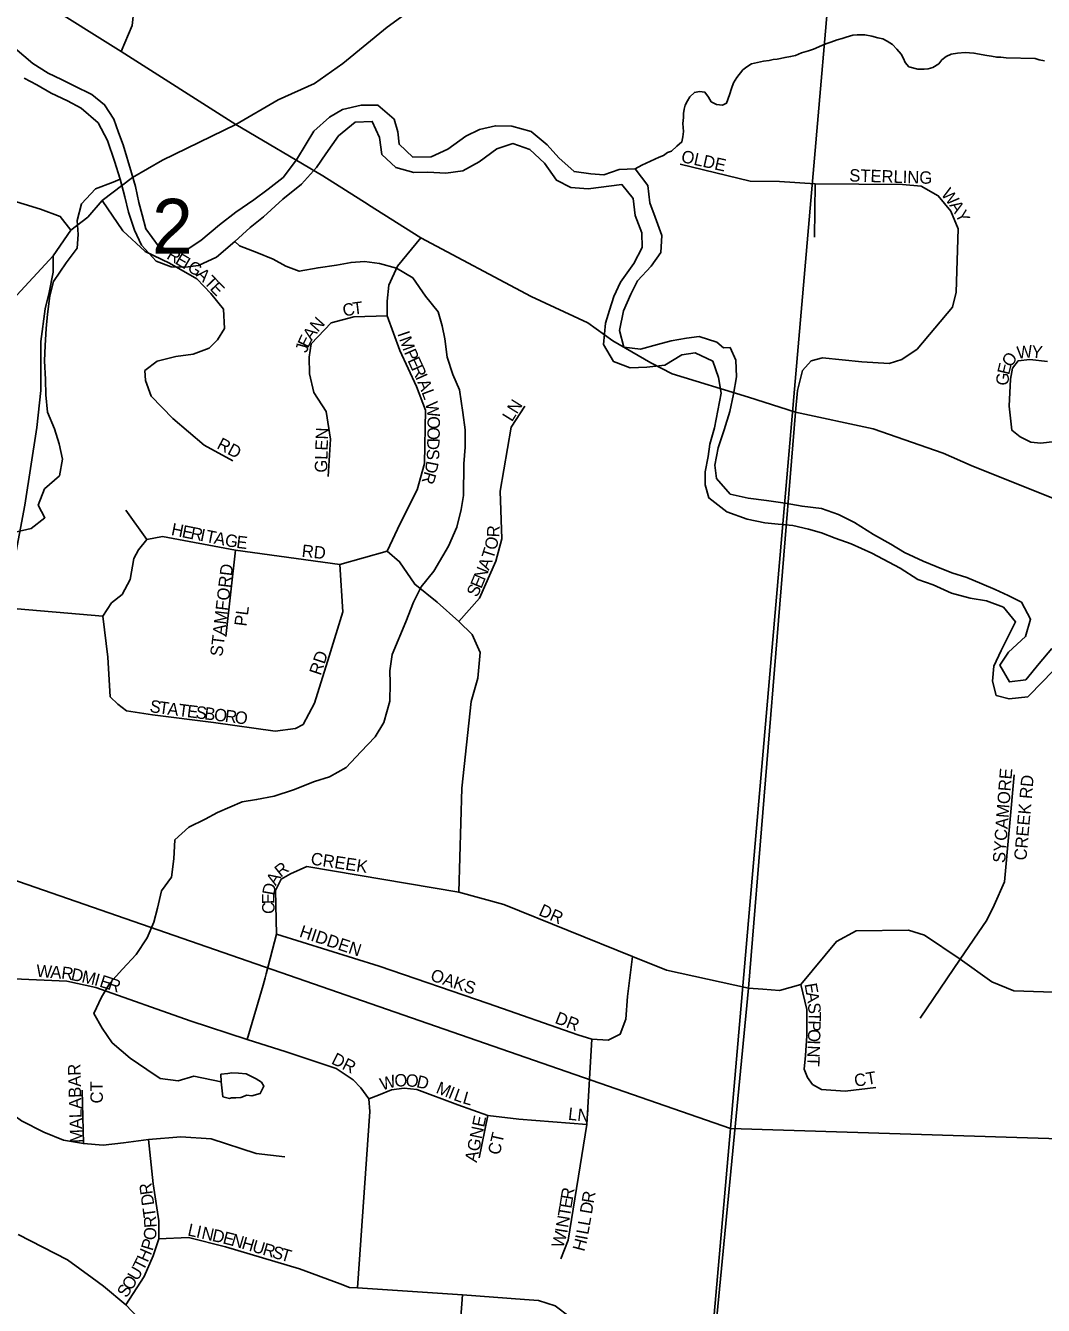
# Model space of a CAD drawing. Extents: x -209 to 4852, y 0 to 905.
# Drawn here: x 540.44 to 555.98, y 218.18 to 237.73 of the extents above; entities that cross this region are included whole.
import ezdxf

# ---------------------------------------------------------------- set-up
doc = ezdxf.new("R2010")
doc.units = 0
for name, color, linetype in [('GM_X_County_Road', 7, 'Continuous'), ('GM_X_County_Road_Text', 7, 'Continuous'), ('GM_X_County_ROW', 7, 'Continuous'), ('GM_X_Interstate_Location', 7, 'Continuous'), ('GM_X_Major_River', 7, 'Continuous'), ('GM_X_Minor_River', 7, 'Continuous'), ('GM_X_Township_Road_Text', 7, 'Continuous'), ('GM_X_Township_Text', 7, 'Continuous')]:
    doc.layers.add(name, color=color, linetype=linetype)

msp = doc.modelspace()

# ---------------------------------------------------------------- linework, layer by layer
at = {"layer": 'GM_X_County_Road'}
for points in [[(549.746, 235.539), (549.848, 235.592), (550.11, 235.715), (550.179, 235.744), (550.241, 235.788), (550.302, 235.809), (550.38, 235.883), (550.458, 235.95), (550.475, 236.025), (550.485, 236.109), (550.472, 236.231), (550.482, 236.322), (550.484, 236.382), (550.493, 236.451), (550.51, 236.511), (550.542, 236.579), (550.581, 236.639), (550.651, 236.705), (550.728, 236.719), (550.811, 236.709), (550.863, 236.632), (550.906, 236.562), (550.989, 236.522), (551.08, 236.512), (551.142, 236.541), (551.183, 236.669), (551.216, 236.767), (551.248, 236.85), (551.296, 236.933), (551.39, 237.052), (551.452, 237.096), (551.522, 237.14), (551.705, 237.181), (551.789, 237.194), (551.85, 237.208), (551.911, 237.214), (552.034, 237.241), (552.118, 237.254), (552.194, 237.268), (552.286, 237.311), (552.394, 237.339), (552.47, 237.367), (552.593, 237.425), (552.655, 237.446), (552.732, 237.475), (552.831, 237.51), (552.908, 237.531), (552.969, 237.552), (553.069, 237.58), (553.137, 237.586), (553.252, 237.583), (553.358, 237.566), (553.448, 237.54), (553.524, 237.523), (553.592, 237.491), (553.674, 237.436), (553.741, 237.366), (553.807, 237.288), (553.844, 237.226), (553.865, 237.165), (553.924, 237.095), (554.06, 237.061), (554.159, 237.059), (554.22, 237.065), (554.289, 237.086), (554.382, 237.145), (554.429, 237.204), (554.491, 237.256), (554.568, 237.292), (554.667, 237.305), (554.781, 237.317), (554.918, 237.306), (555.115, 237.271), (555.183, 237.262), (555.266, 237.244), (555.327, 237.243), (555.411, 237.233), (555.852, 237.222), (555.912, 237.205), (555.995, 237.188)], [(549.567, 233.367), (549.678, 233.623), (549.781, 233.827), (549.99, 234.051), (550.138, 234.261), (550.151, 234.519), (550.05, 234.802), (549.971, 235.017), (549.938, 235.284), (549.746, 235.539), (549.503, 235.528), (549.266, 235.449), (549.069, 235.46), (548.812, 235.496), (548.58, 235.706), (548.402, 235.907), (548.156, 236.11), (547.862, 236.191), (547.611, 236.196), (547.367, 236.14), (547.16, 236.038), (546.883, 235.838), (546.631, 235.721), (546.35, 235.719), (546.141, 235.913), (546.122, 236.104), (546.065, 236.295), (545.819, 236.513), (545.561, 236.51), (545.279, 236.447), (545.079, 236.329), (544.84, 236.114), (544.722, 235.918), (544.573, 235.678), (544.371, 235.408), (544.14, 235.23), (543.924, 235.067), (543.647, 234.874), (543.401, 234.681), (543.115, 234.444), (542.923, 234.318), (542.687, 234.277), (542.469, 234.357), (542.276, 234.62), (542.22, 234.834), (542.17, 235.025), (542.115, 235.269), (542.058, 235.476), (541.93, 235.904), (541.858, 236.096), (541.786, 236.295), (541.646, 236.518), (541.451, 236.674), (541.181, 236.808), (540.985, 236.904), (540.782, 236.999), (540.55, 237.148), (540.274, 237.381)], [(540.417, 236.922), (540.612, 236.82), (540.83, 236.694), (541.078, 236.575), (541.288, 236.464), (541.549, 236.239), (541.688, 235.97), (541.796, 235.656), (541.882, 235.38), (541.952, 235.113), (542.008, 234.876), (542.102, 234.6), (542.211, 234.37), (542.434, 234.13), (542.66, 234.042), (542.88, 234.037), (543.077, 234.064), (543.353, 234.188), (543.631, 234.426), (543.87, 234.642), (544.071, 234.805), (544.364, 235.073), (544.65, 235.303), (544.882, 235.557), (545.023, 235.768), (545.218, 236.045), (545.472, 236.253), (545.731, 236.263), (545.84, 236.018), (545.88, 235.759), (546.089, 235.557), (546.368, 235.483), (546.581, 235.486), (546.853, 235.473), (547.112, 235.506), (547.365, 235.646), (547.635, 235.846), (547.879, 235.925), (548.135, 235.836), (548.359, 235.626), (548.543, 235.364), (548.761, 235.254), (549.027, 235.233), (549.544, 235.299), (549.714, 235.083), (549.747, 234.824), (549.848, 234.563), (549.851, 234.335), (549.725, 234.094), (549.522, 233.809), (549.419, 233.59), (549.355, 233.379), (549.29, 233.182), (549.261, 232.856), (549.415, 232.594), (549.671, 232.498), (549.922, 232.508), (550.196, 232.541), (550.457, 232.695), (550.662, 232.729), (550.933, 232.602)], [(541.882, 235.38), (541.774, 235.337), (541.507, 235.235), (541.29, 235.004), (541.224, 234.747), (541.243, 234.533), (541.224, 234.328), (541.06, 234.103), (540.865, 233.818), (540.807, 233.599), (540.771, 233.318), (540.752, 233.098), (540.739, 232.84), (540.727, 232.604), (540.744, 232.322), (540.747, 232.087), (540.772, 231.82), (540.881, 231.567), (540.953, 231.337), (541.001, 231.101), (540.958, 230.85), (540.727, 230.65), (540.631, 230.401), (540.733, 230.208), (540.525, 230.045), (540.281, 229.989)], [(543.631, 234.426), (543.706, 234.364), (543.969, 234.26), (544.217, 234.156), (544.413, 234.053), (544.616, 233.973), (544.905, 234.028), (545.187, 234.069), (545.408, 234.11), (545.613, 234.121), (545.84, 234.094), (546.104, 234.02), (546.352, 233.871), (546.544, 233.593), (546.736, 233.354), (546.8, 233.14), (546.842, 232.941), (546.874, 232.659), (546.96, 232.399), (547.062, 232.161), (547.116, 231.818), (547.149, 231.551), (547.151, 231.285), (547.131, 231.034), (547.122, 230.548), (547.087, 230.335), (547.021, 230.063), (546.894, 229.776), (546.674, 229.393), (546.48, 229.153), (546.361, 228.92), (546.242, 228.618), (546.035, 228.12), (545.999, 227.87), (546.003, 227.68), (545.998, 227.406), (545.908, 227.081), (545.775, 226.863), (545.558, 226.631), (545.333, 226.392), (545.08, 226.253), (544.851, 226.181), (544.53, 226.05), (544.232, 225.957), (543.965, 225.902), (543.745, 225.868), (543.37, 225.708), (543.178, 225.605), (542.933, 225.481), (542.716, 225.287), (542.703, 224.999), (542.667, 224.718), (542.512, 224.508), (542.453, 224.243), (542.396, 224.031), (542.293, 223.79), (542.128, 223.535), (541.919, 223.311), (541.725, 223.101), (541.6, 222.883), (541.481, 222.635), (541.606, 222.412), (541.761, 222.188), (542.037, 221.955), (542.291, 221.782), (542.494, 221.642), (542.766, 221.606), (543.01, 221.677), (543.426, 221.593)], [(551.095, 232.806), (550.992, 232.89), (550.72, 232.979), (550.53, 232.953), (550.294, 232.912), (550.088, 232.855), (549.829, 232.784), (549.571, 232.812), (549.508, 233.071), (549.567, 233.367)], [(556.106, 228.212), (555.912, 227.98), (555.709, 227.733), (555.458, 227.7), (555.312, 227.954), (555.445, 228.156), (555.707, 228.394), (555.781, 228.659), (555.642, 228.92), (555.439, 229.023), (555.243, 229.111), (555.04, 229.198), (554.807, 229.294), (554.58, 229.367), (554.339, 229.463), (554.144, 229.543), (553.858, 229.678), (553.648, 229.804), (553.385, 229.953), (553.093, 230.134), (552.852, 230.26), (552.589, 230.349), (552.293, 230.385), (552.036, 230.429), (551.749, 230.472), (551.469, 230.508), (551.197, 230.567), (550.989, 230.807), (550.963, 231.012), (551.013, 231.278), (551.102, 231.55), (551.191, 231.829), (551.249, 232.094), (551.292, 232.36), (551.282, 232.618), (551.195, 232.81), (551.095, 232.806)], [(550.933, 232.602), (551.019, 232.35), (551.06, 232.113), (550.959, 231.583), (550.885, 231.333), (550.859, 231.144), (550.816, 230.909), (550.813, 230.711), (550.869, 230.512), (551.146, 230.301), (551.455, 230.189), (551.727, 230.13), (551.931, 230.111), (552.151, 230.092), (552.393, 230.034), (552.589, 229.977), (552.8, 229.896), (553.041, 229.808), (553.357, 229.665), (553.793, 229.436), (554.062, 229.263), (554.296, 229.183), (554.574, 229.055), (554.861, 228.981), (555.111, 228.939), (555.367, 228.842), (555.552, 228.618), (555.45, 228.415), (555.331, 228.181), (555.22, 227.94), (555.201, 227.712), (555.257, 227.491), (555.453, 227.441), (555.742, 227.474), (555.975, 227.712), (556.215, 227.959)]]:
    msp.add_lwpolyline(points, dxfattribs=at)
at = {"layer": 'GM_X_County_Road_Text'}
for points in [[(543.648, 236.217), (544.293, 236.593), (544.849, 236.84), (545.282, 237.149), (545.961, 237.705), (546.888, 238.384), (547.629, 238.94), (547.877, 239.064), (548.618, 239.249), (550.286, 239.496), (551.15, 239.681), (551.953, 239.99), (552.571, 240.36), (553.077, 240.809), (553.127, 240.854), (553.683, 241.472), (554.218, 242.141)], [(540.406, 238.278), (540.703, 238.08), (541.899, 237.333), (543.648, 236.217), (544.978, 235.43), (545.67, 234.992)], [(532.868, 226.757), (533.189, 227.051), (533.931, 227.736), (534.237, 228.019), (534.948, 228.614), (535.488, 229.067), (536.551, 229.978), (536.899, 230.276), (538.35, 231.566), (538.915, 232.09), (539.519, 232.735), (540.245, 233.541), (540.862, 234.209), (541.131, 234.6), (541.39, 234.802), (541.609, 235.054), (542.07, 235.404), (542.531, 235.669), (543.648, 236.217)], [(545.67, 234.992), (545.675, 234.989), (546.474, 234.485), (548.156, 233.586), (549.021, 233.184), (549.405, 232.913), (549.984, 232.576), (550.309, 232.405), (551.476, 232.048), (552.193, 231.821), (553.381, 231.567), (554.446, 231.195), (554.875, 231.005), (556.54, 230.339)], [(537.266, 211.546), (537.553, 213.554), (537.768, 215.274), (537.865, 216.05), (538.115, 217.922), (538.24, 218.921), (538.396, 219.796), (538.552, 220.668), (538.989, 222.789), (539.272, 223.991), (539.426, 225.036), (539.738, 226.846), (540.134, 228.834), (540.425, 230.403), (540.612, 231.588), (540.674, 232.15), (540.674, 232.899), (540.737, 233.398), (540.799, 233.648), (540.862, 233.96), (540.862, 234.209)]]:
    msp.add_lwpolyline(points, dxfattribs=at)
at = {"layer": 'GM_X_County_ROW'}
for points in [[(541.131, 234.6), (540.968, 234.809), (540.665, 234.923), (538.917, 235.455), (538.243, 235.652), (537.36, 235.911), (536.267, 236.233), (535.688, 236.404), (534.612, 236.739), (533.979, 236.936), (533.122, 237.222)], [(550.468, 212.426), (550.468, 212.427), (550.685, 214.831), (551.476, 223.02), (552.193, 231.821)]]:
    msp.add_lwpolyline(points, dxfattribs=at)
at = {"layer": 'GM_X_Major_River'}
for points in [[(543.817, 221.388), (543.892, 221.378), (544.022, 221.414), (544.077, 221.527), (544.04, 221.588), (543.958, 221.636), (543.808, 221.715), (543.687, 221.725), (543.588, 221.727), (543.527, 221.72), (543.421, 221.707), (543.426, 221.593)], [(543.426, 221.593), (543.452, 221.364), (543.55, 221.339), (543.58, 221.347), (543.649, 221.345), (543.725, 221.351), (543.817, 221.388)]]:
    msp.add_lwpolyline(points, dxfattribs=at)
at = {"layer": 'GM_X_Minor_River'}
for points in [[(534.233, 247.886), (553.028, 241.998), (551.202, 220.877), (532.215, 227.465)], [(571.768, 220.234), (571.768, 241.24), (553.028, 241.998), (551.202, 220.877)], [(540.222, 202.559), (549.595, 202.559), (551.202, 220.877), (532.215, 227.465), (530.19, 207.083)], [(549.595, 202.559), (570.822, 202.559), (571.768, 213.482), (571.768, 220.234), (551.202, 220.877)]]:
    msp.add_lwpolyline(points, close=True, dxfattribs=at)
at = {"layer": 'GM_X_Township_Text'}
for points in [[(541.899, 237.333), (542.064, 237.727), (542.093, 237.964), (542.034, 238.2), (541.887, 238.436), (541.651, 238.672), (541.503, 238.908), (541.356, 239.203), (541.267, 239.468), (541.238, 239.822), (541.267, 240.176), (541.345, 240.841)], [(552.193, 231.821), (552.222, 232.15), (552.301, 232.459), (552.43, 232.603), (552.603, 232.653), (553.207, 232.588), (553.625, 232.567), (553.819, 232.624), (554.049, 232.783), (554.588, 233.423), (554.646, 233.653), (554.675, 234.624), (554.567, 234.89), (554.373, 235.128), (554.114, 235.272), (553.826, 235.3), (552.495, 235.308), (551.949, 235.344), (551.502, 235.351), (550.431, 235.61)], [(552.481, 234.495), (552.495, 235.308)], [(541.609, 235.054), (541.925, 234.592), (542.266, 234.276), (542.634, 234.097), (543.052, 233.858), (543.266, 233.635), (543.462, 233.396), (543.476, 233.098), (543.368, 232.926), (543.24, 232.798), (542.997, 232.709), (542.732, 232.67), (542.45, 232.602), (542.258, 232.457), (542.271, 232.303), (542.356, 232.064), (542.685, 231.726), (543.163, 231.315), (543.605, 231.076)], [(546.474, 234.485), (546.115, 234.05), (545.982, 233.759), (545.957, 233.516), (545.957, 233.294), (546.153, 232.764), (546.405, 232.213), (546.542, 231.854), (546.527, 231.039), (546.417, 230.635), (546.16, 230.121), (545.957, 229.698), (546.149, 229.535), (546.38, 229.193), (546.721, 228.92), (547.054, 228.621), (547.259, 228.425), (547.379, 228.151), (547.345, 227.758), (547.244, 227.401), (547.097, 226.077), (547.054, 224.487)], [(545.057, 230.837), (545.093, 231.407), (545.026, 231.833), (544.838, 232.123), (544.774, 232.406), (544.768, 232.661), (544.799, 232.867), (545.103, 233.187), (545.448, 233.277), (545.957, 233.294)], [(556.042, 232.593), (555.77, 232.627), (555.591, 232.604), (555.507, 232.495), (555.475, 232.326), (555.453, 231.914), (555.496, 231.546), (555.625, 231.446), (555.784, 231.364), (555.941, 231.35), (556.154, 231.373)], [(547.054, 228.621), (547.371, 228.98), (547.618, 229.544), (547.712, 229.885), (547.685, 230.616), (547.854, 231.594), (548.063, 231.913)], [(542.289, 229.877), (541.969, 230.323)], [(545.957, 229.698), (545.235, 229.492), (543.646, 229.714), (542.527, 229.92), (542.289, 229.877), (542.165, 229.719), (542.093, 229.586), (542.033, 229.263), (541.913, 229.037), (541.748, 228.908), (541.619, 228.706), (540.134, 228.834)], [(543.646, 229.714), (543.494, 228.393)], [(545.235, 229.492), (545.282, 228.773), (545.074, 228.092), (544.849, 227.374), (544.675, 227.048), (544.558, 226.988), (544.251, 226.95), (543.308, 227.08), (542.377, 227.197), (541.979, 227.257), (541.846, 227.361), (541.73, 227.474), (541.693, 228.081), (541.619, 228.706)], [(554.097, 222.563), (554.709, 223.463), (555.115, 224.062), (555.228, 224.288), (555.386, 224.645), (555.53, 226.282)], [(544.097, 223.182), (544.113, 223.243), (544.27, 223.846), (544.255, 224.515), (544.339, 224.685), (544.481, 224.77), (544.731, 224.879), (547.054, 224.487), (547.738, 224.299), (549.703, 223.504), (550.222, 223.297), (551.476, 223.02), (551.693, 223.005)], [(539.272, 223.991), (539.785, 223.91), (540.088, 223.666), (540.197, 223.423), (540.259, 223.163), (540.097, 222.462), (539.986, 221.911), (539.942, 221.579), (540.084, 221.21), (540.374, 220.993), (540.716, 220.822), (541.019, 220.702), (541.322, 220.647), (541.621, 220.625), (541.933, 220.66), (542.313, 220.711), (542.809, 220.749), (543.274, 220.719), (543.958, 220.497), (544.396, 220.444)], [(551.693, 223.005), (551.948, 222.987), (552.273, 223.079), (552.817, 223.736), (553.117, 223.9), (553.918, 223.908), (554.165, 223.833), (554.709, 223.463), (555.191, 223.121), (555.528, 222.979), (556.734, 222.942), (557.348, 222.957)], [(544.27, 223.846), (545.838, 223.359), (547.502, 222.79), (548.87, 222.308), (549.084, 222.243), (549.334, 222.23), (549.516, 222.319), (549.604, 222.549), (549.626, 222.894), (549.703, 223.504)], [(545.506, 218.442), (545.697, 221.136), (545.68, 221.331), (545.559, 221.498), (545.44, 221.621), (545.179, 221.796), (544.419, 222.052), (543.821, 222.24), (542.954, 222.522), (541.51, 223.03), (541.066, 223.128), (540.259, 223.163)], [(543.821, 222.24), (544.067, 223.07), (544.097, 223.182)], [(553.421, 221.506), (552.95, 221.451), (552.588, 221.472), (552.453, 221.548), (552.376, 221.655), (552.326, 221.784), (552.348, 221.993), (552.365, 222.292), (552.368, 222.698), (552.273, 223.079)], [(548.61, 218.888), (548.723, 219.171), (549.007, 220.94), (549.084, 222.243)], [(541.322, 220.647), (541.304, 221.465)], [(545.68, 221.331), (545.827, 221.389), (546.027, 221.471), (546.221, 221.493), (546.41, 221.474), (547.037, 221.238), (547.495, 221.075), (547.967, 221.022), (549.007, 220.94)], [(547.495, 221.075), (547.366, 220.429)], [(541.968, 218.184), (542.247, 218.62), (542.388, 218.931), (542.473, 219.194), (542.473, 219.468), (542.388, 220.034), (542.313, 220.711)], [(540.323, 219.257), (541.079, 218.873), (541.456, 218.597)], [(542.473, 219.194), (542.925, 219.214), (543.491, 219.073), (544.622, 218.733), (545.244, 218.507), (545.386, 218.45), (545.506, 218.442), (547.11, 218.337), (548.054, 218.268), (548.055, 218.268)], [(541.456, 218.597), (541.626, 218.472), (541.968, 218.184), (542.334, 217.799), (542.5, 217.594), (542.779, 217.232), (543.05, 216.788), (543.316, 216.405), (543.6, 216.004), (543.742, 215.8), (544.085, 215.382), (544.723, 215.072), (545.242, 214.911), (546.001, 214.813), (546.859, 214.677), (547.643, 214.566), (548.63, 214.43), (548.965, 214.264)], [(547.11, 218.337), (546.97, 216.499), (546.859, 214.677)], [(548.055, 218.268), (548.27, 218.252), (548.525, 218.167), (548.751, 217.998), (548.836, 217.856), (548.893, 217.545), (548.836, 217.149), (548.751, 216.64)]]:
    msp.add_lwpolyline(points, dxfattribs=at)

# ---------------------------------------------------------------- texts
at = {"layer": 'GM_X_Interstate_Location'}
for s, height, rotation, p in [('OLDE', 0.1894, 347.4718, (550.436, 235.645)), ('STERLING', 0.1894, 358.2872, (553.012, 235.346)), ('W', 0.189, 307.9192, (554.406, 235.15)), ('A', 0.189, 302.6958, (554.536, 234.982)), ('Y', 0.189, 296.8779, (554.624, 234.846)), ('R', 0.189, 329.4569, (542.579, 234.175)), ('E', 0.189, 329.4741, (542.708, 234.099)), ('I', 0.189, 329.4824, (542.823, 234.031)), ('G', 0.189, 328.5414, (542.894, 233.989)), ('A', 0.189, 317.5352, (543.029, 233.908)), ('T', 0.189, 313.8214, (543.15, 233.797)), ('E', 0.189, 313.9277, (543.242, 233.701)), ('C', 0.189, 12.3339, (545.301, 233.278)), ('T', 0.189, 6.9014, (545.443, 233.309)), ('N', 0.189, 48.371, (544.901, 233.034)), ('A', 0.189, 53.7326, (544.805, 232.903)), ('I', 0.189, 288.6009, (546.112, 233.022)), ('J', 0.189, 75.179, (544.735, 232.719)), ('E', 0.189, 64.4558, (544.753, 232.791)), ('M', 0.189, 289.7607, (546.14, 232.939)), ('W', 0.189, 6.1657, (555.582, 232.635)), ('P', 0.189, 293.7584, (546.213, 232.737)), ('E', 0.189, 294.4075, (546.267, 232.613)), ('O', 0.189, 53.7814, (555.477, 232.494)), ('Y', 0.189, 353.9132, (555.787, 232.658)), ('R', 0.189, 294.4132, (546.323, 232.492)), ('E', 0.189, 76.4012, (555.454, 232.382)), ('I', 0.189, 294.3354, (546.384, 232.355)), ('A', 0.189, 292.2601, (546.418, 232.281)), ('G', 0.189, 85.5594, (555.442, 232.223)), ('L', 0.189, 290.604, (546.481, 232.128)), ('W', 0.189, 279.4402, (546.542, 231.966)), ('LN', 0.1894, 57.9971, (547.864, 231.663)), ('O', 0.189, 269.0819, (546.577, 231.761)), ('GLEN', 0.1894, 88.4457, (545.042, 230.895)), ('O', 0.189, 268.7323, (546.575, 231.595)), ('RD', 0.1894, 332.1086, (543.345, 231.275)), ('D', 0.189, 268.7323, (546.571, 231.428)), ('S', 0.189, 268.716, (546.567, 231.261)), ('R', 0.189, 254.1313, (546.532, 230.927)), ('D', 0.189, 259.1145, (546.562, 231.086)), ('H', 0.189, 348.7158, (542.652, 229.946)), ('E', 0.189, 348.7183, (542.815, 229.913)), ('R', 0.189, 348.7091, (542.946, 229.887)), ('I', 0.189, 348.6901, (543.093, 229.858)), ('T', 0.189, 348.7337, (543.175, 229.841)), ('A', 0.189, 348.7158, (543.305, 229.815)), ('G', 0.189, 349.3054, (543.471, 229.782)), ('E', 0.189, 353.2305, (543.649, 229.749)), ('R', 0.189, 87.3556, (547.669, 229.906)), ('RD', 0.1894, 353.9934, (544.648, 229.613)), ('T', 0.189, 72.3899, (547.577, 229.564)), ('O', 0.189, 75.6394, (547.621, 229.703)), ('A', 0.189, 68.403, (547.511, 229.396)), ('STAMFORD', 0.1894, 83.2473, (543.443, 228.082)), ('E', 0.189, 67.5221, (547.396, 229.115)), ('N', 0.189, 67.6902, (547.447, 229.239)), ('S', 0.189, 63.0561, (547.329, 228.982)), ('PL', 0.1894, 82.88, (543.812, 228.542)), ('RD', 0.1894, 71.5614, (544.944, 227.789)), ('S', 0.189, 349.8638, (542.323, 227.245)), ('T', 0.189, 352.5382, (542.464, 227.22)), ('A', 0.189, 352.7801, (542.597, 227.202)), ('T', 0.189, 352.8083, (542.763, 227.181)), ('E', 0.189, 352.7971, (542.895, 227.165)), ('S', 0.189, 352.8083, (543.027, 227.148)), ('B', 0.189, 352.7937, (543.159, 227.131)), ('O', 0.189, 352.8025, (543.308, 227.112)), ('R', 0.189, 352.7937, (543.474, 227.091)), ('O', 0.189, 352.8126, (543.623, 227.073)), ('SYCAMORE', 0.1894, 85.544, (555.392, 224.93)), ('CREEK RD', 0.1894, 84.9572, (555.717, 224.968)), ('CREEK', 0.1894, 351.3471, (544.783, 224.913)), ('R', 0.189, 38.3564, (544.334, 224.707)), ('A', 0.189, 58.414, (544.258, 224.578)), ('E', 0.189, 91.2496, (544.239, 224.308)), ('D', 0.189, 79.7362, (544.235, 224.431)), ('C', 0.189, 91.2385, (544.242, 224.158)), ('DR', 0.1894, 336.0364, (548.259, 224.143)), ('HIDDEN', 0.1894, 341.5676, (544.606, 223.811)), ('W', 0.189, 355.8102, (540.597, 223.196)), ('A', 0.189, 355.8265, (540.813, 223.18)), ('R', 0.189, 352.4021, (540.976, 223.169)), ('D', 0.189, 347.777, (541.121, 223.149)), ('M', 0.189, 347.1433, (541.284, 223.114)), ('OAKS', 0.1894, 341.5665, (546.606, 223.144)), ('I', 0.189, 344.6069, (541.476, 223.07)), ('E', 0.189, 342.2043, (541.555, 223.049)), ('R', 0.189, 341.5651, (541.681, 223.008)), ('E', 0.189, 279.6914, (552.33, 223.084)), ('A', 0.189, 279.6636, (552.352, 222.952)), ('S', 0.189, 275.6644, (552.38, 222.791)), ('DR', 0.1894, 338.7472, (548.507, 222.494)), ('P', 0.189, 268.2237, (552.391, 222.532)), ('T', 0.189, 269.317, (552.393, 222.664)), ('O', 0.189, 268.2074, (552.387, 222.399)), ('N', 0.189, 268.2138, (552.379, 222.149)), ('I', 0.189, 268.1863, (552.382, 222.232)), ('DR', 0.1894, 333.4398, (545.094, 221.876)), ('T', 0.189, 268.1964, (552.374, 221.982)), ('MALABAR', 0.1894, 91.6837, (541.309, 220.66)), ('W', 0.189, 15.1902, (545.878, 221.459)), ('O', 0.189, 4.0903, (546.077, 221.514)), ('O', 0.189, 354.5286, (546.235, 221.526)), ('CT', 0.1894, 9.4702, (553.105, 221.513)), ('CT', 0.1894, 90, (541.618, 221.261)), ('D', 0.189, 347.0185, (546.395, 221.512)), ('M', 0.189, 337.8536, (546.691, 221.427)), ('I', 0.189, 337.8576, (546.877, 221.351)), ('L', 0.189, 340.0574, (546.961, 221.317)), ('L', 0.189, 344.0682, (547.1, 221.267)), ('LN', 0.1894, 353.6505, (548.715, 221.013)), ('AGNE', 0.1894, 78.1128, (547.326, 220.351)), ('CT', 0.1894, 77.4648, (547.678, 220.464)), ('R', 0.189, 97.5738, (542.382, 219.877)), ('R', 0.189, 80.5369, (548.792, 219.781)), ('D', 0.189, 98.0467, (542.405, 219.713)), ('E', 0.189, 80.5332, (548.771, 219.649)), ('D', 0.189, 80.3364, (549.084, 219.563)), ('R', 0.189, 80.3381, (549.112, 219.727)), ('T', 0.189, 97.5739, (542.43, 219.529)), ('T', 0.189, 80.5298, (548.749, 219.518)), ('O', 0.189, 83.9214, (542.424, 219.165)), ('R', 0.189, 94.2573, (542.442, 219.368)), ('L', 0.189, 347.4416, (542.902, 219.246)), ('I', 0.189, 347.4165, (543.032, 219.217)), ('N', 0.189, 347.4322, (543.114, 219.198)), ('N', 0.189, 80.5161, (548.721, 219.353)), ('L', 0.189, 79.7088, (549.029, 219.248)), ('L', 0.189, 80.2961, (549.053, 219.382)), ('P', 0.189, 73.0314, (542.377, 218.999)), ('D', 0.189, 347.4214, (543.276, 219.162)), ('E', 0.189, 345.6125, (543.438, 219.126)), ('N', 0.189, 343.7844, (543.565, 219.094)), ('H', 0.189, 343.6734, (543.725, 219.047)), ('U', 0.189, 343.6462, (543.885, 219)), ('W', 0.189, 74.4588, (548.645, 219.041)), ('I', 0.189, 80.661, (548.708, 219.271)), ('H', 0.189, 75.1897, (548.968, 218.99)), ('I', 0.189, 79.1619, (549.013, 219.165)), ('H', 0.189, 66.2581, (542.302, 218.823)), ('R', 0.189, 343.6781, (544.045, 218.953)), ('S', 0.189, 343.6567, (544.189, 218.911)), ('T', 0.189, 343.6567, (544.317, 218.874)), ('U', 0.189, 59.5976, (542.146, 218.539)), ('T', 0.189, 62.8524, (542.236, 218.693)), ('O', 0.189, 57.5892, (542.053, 218.392)), ('S', 0.189, 57.621, (541.981, 218.28))]:
    msp.add_text(s, height=height, rotation=rotation, dxfattribs=at).set_placement(p)
at = {"layer": 'GM_X_Township_Road_Text'}
msp.add_text('2', height=0.837, rotation=0, dxfattribs=at).set_placement((542.37, 234.243))

doc.saveas('drawing.dxf')
